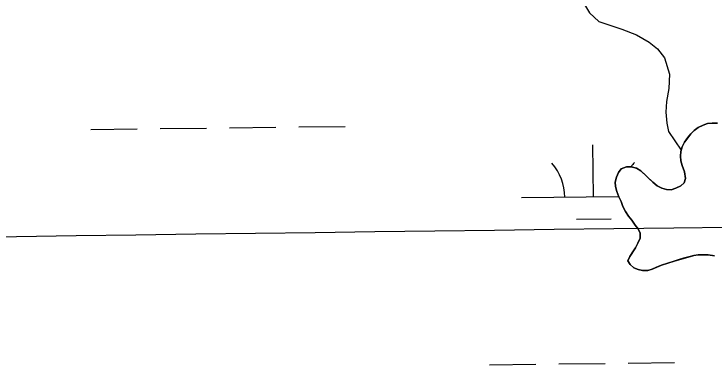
# Model space of a CAD drawing. Extents: x 3694830 to 3732949, y 415201 to 440970.
# Drawn here: x 3728257.9 to 3728742.4, y 426937.6 to 427189.6 of the extents above; entities that cross this region are included whole.
import ezdxf

# ---------------------------------------------------------------- set-up
doc = ezdxf.new("R2010")
doc.units = 0
for name, color, linetype in [('V-GRID-MAJR', 7, 'Continuous'), ('V-TOPO-SHOR', 7, 'Continuous'), ('V-WETL-SWMP', 7, 'Continuous')]:
    doc.layers.add(name, color=color, linetype=linetype)

msp = doc.modelspace()

# ---------------------------------------------------------------- linework, layer by layer
at = {"layer": 'V-GRID-MAJR'}
msp.add_spline([(3698983.973, 426676.689), (3704276.781, 426737.893), (3709569.5810000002, 426799.866), (3714862.3710000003, 426862.61), (3720155.153, 426926.124), (3725447.9250000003, 426990.407), (3730740.688, 427055.46), (3730740.6890000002, 427055.46)], degree=3, dxfattribs=at)
at = {"layer": 'V-TOPO-SHOR'}
for points in [[(3728652.105, 427197.257), (3728656.318, 427190.343), (3728662.769, 427184.381), (3728668.913, 427182.253), (3728678.694, 427179.07), (3728688.715, 427175.216), (3728697.4050000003, 427170.205), (3728703.377, 427165.588), (3728708.026, 427159.36), (3728711.657, 427147.916), (3728711.19, 427137.967), (3728709.574, 427128.898), (3728709.0500000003, 427121.659), (3728709.664, 427113.991), (3728710.918, 427108.14400000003), (3728719.681, 427095.407)], [(3728714.848, 427018.54600000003), (3728709.6890000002, 427016.856), (3728706.1010000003, 427015.65), (3728702.517, 427014.219), (3728699.6040000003, 427013.029), (3728696.463, 427012.058), (3728692.85, 427011.98), (3728689.901, 427012.597), (3728686.935, 427013.889), (3728684.404, 427016.09500000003), (3728682.7660000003, 427018.771), (3728684.058, 427021.735), (3728686.2490000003, 427024.944), (3728687.998, 427027.69), (3728689.737, 427030.891), (3728691.247, 427034.31200000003), (3728691.171, 427037.924), (3728689.981, 427040.83400000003), (3728687.896, 427043.276), (3728685.559, 427046.841), (3728683.245, 427049.504), (3728681.142, 427052.846), (3728679.264, 427056.194), (3728678.057, 427059.78500000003), (3728676.411, 427062.912), (3728675.2, 427066.72500000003), (3728674.2260000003, 427070.094), (3728673.933, 427073.25), (3728674.99, 427076.66000000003), (3728676.278, 427079.851), (3728678.031, 427082.37200000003), (3728681.84, 427083.81), (3728685.002, 427083.875), (3728688.639, 427082.82300000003), (3728691.838, 427081.08400000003), (3728694.8370000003, 427078.21), (3728697.372, 427075.779), (3728700.139, 427073.12700000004), (3728703.127, 427070.707), (3728706.326, 427068.968), (3728709.506, 427068.13), (3728712.677, 427067.745), (3728716.04, 427068.945), (3728719.394, 427070.598), (3728721.608, 427072.679), (3728722.6750000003, 427075.63800000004), (3728721.899, 427080.365), (3728720.2260000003, 427084.623), (3728719.4760000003, 427087.994), (3728719.183, 427091.152), (3728719.343, 427094.318), (3728720.4020000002, 427097.728), (3728721.913, 427100.923), (3728724.332, 427104.136), (3728726.31, 427106.661), (3728728.745, 427108.973), (3728731.414, 427111.06200000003), (3728734.767, 427112.715), (3728737.9080000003, 427113.686), (3728741.0640000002, 427113.979), (3728744.679, 427114.055)], [(3728742.784, 427022.075), (3728738.25, 427022.882), (3728735.088, 427022.814), (3728731.475, 427022.738), (3728728.319, 427022.445), (3728724.953, 427021.471), (3728721.358, 427020.492), (3728718.217, 427019.521), (3728714.848, 427018.54600000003)]]:
    msp.add_lwpolyline(points, dxfattribs=at)
at = {"layer": 'V-WETL-SWMP'}
for p, q in [((3728311.148740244, 427109.65184801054), (3728343.146464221, 427110.0334933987)), ((3728359.14532621, 427110.22431609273), (3728391.1430501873, 427110.6059614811)), ((3728407.1419121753, 427110.7967841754), (3728439.1396361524, 427111.17842956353)), ((3728455.1384981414, 427111.3692522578), (3728487.136222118, 427111.75089764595)), ((3728659.045207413, 427063.0556928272), (3728658.615856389, 427099.05313242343)), ((3728609.0487636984, 427062.459371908), (3728676.2991300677, 427063.26148496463)), ((3728647.230097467, 427047.48267329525), (3728671.2283904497, 427047.7689073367)), ((3728635.01570478, 426947.3288761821), (3728667.013428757, 426947.71052157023)), ((3728683.0122907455, 426947.90134426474), (3728715.0100147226, 426948.28298965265)), ((3728587.0191188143, 426946.75640809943), (3728619.016842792, 426947.1380534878))]:
    msp.add_line(p, q, dxfattribs=at)
for points in [[(3728744.6780000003, 427114.054), (3728741.065, 427113.978), (3728737.9080000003, 427113.685), (3728734.7660000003, 427112.715), (3728731.413, 427111.063), (3728728.7460000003, 427108.973), (3728726.311, 427106.662), (3728721.914, 427100.922), (3728720.401, 427097.727), (3728719.343, 427094.317), (3728719.184, 427091.151), (3728719.477, 427087.994), (3728720.2260000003, 427084.62200000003), (3728721.898, 427080.365), (3728722.6750000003, 427075.63800000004), (3728721.609, 427072.679), (3728719.394, 427070.599), (3728716.04, 427068.946), (3728712.677, 427067.746), (3728709.506, 427068.13), (3728706.326, 427068.967), (3728703.127, 427070.706), (3728700.139, 427073.128), (3728691.838, 427081.08400000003), (3728688.639, 427082.82300000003), (3728685.002, 427083.876), (3728681.841, 427083.809), (3728678.031, 427082.373), (3728676.2770000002, 427079.851), (3728674.99, 427076.661), (3728673.932, 427073.25), (3728674.225, 427070.094), (3728675.2, 427066.726), (3728676.41, 427062.912), (3728678.058, 427059.784), (3728679.2630000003, 427056.195), (3728681.1410000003, 427052.846), (3728683.245, 427049.503), (3728685.56, 427046.841), (3728687.895, 427043.276), (3728689.98, 427040.835)], [(3728689.98, 427040.835), (3728691.171, 427037.924), (3728691.247, 427034.311), (3728689.738, 427030.891), (3728687.9990000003, 427027.691), (3728684.059, 427021.735), (3728682.7660000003, 427018.771), (3728684.404, 427016.094), (3728686.936, 427013.889), (3728689.9, 427012.596), (3728692.85, 427011.981), (3728696.4620000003, 427012.058), (3728699.6040000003, 427013.028), (3728706.1, 427015.65), (3728714.848, 427018.54600000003), (3728728.3200000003, 427022.446), (3728731.4760000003, 427022.739), (3728738.25, 427022.882), (3728742.785, 427022.074)]]:
    msp.add_lwpolyline(points, dxfattribs=at)
for centre, radius, start, end in [((3728603.8005378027, 427062.87161187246), 35.24628790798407, 359.9115295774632, 41.45518791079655), ((3728714.2785516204, 427064.1893126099), 35.24628790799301, 139.9115265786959, 146.06399093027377)]:
    msp.add_arc(centre, radius, start, end, dxfattribs=at)

doc.saveas('drawing.dxf')
